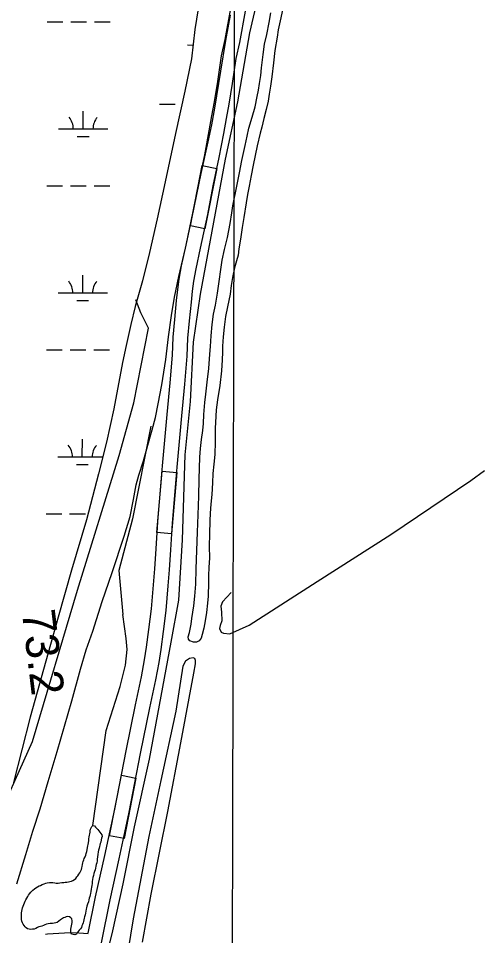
# Model space of a CAD drawing. Extents: x 3172297 to 3210190, y 958463 to 983887.
# Drawn here: x 3202208 to 3203155, y 977638 to 979499 of the extents above; entities that cross this region are included whole.
import ezdxf

# ---------------------------------------------------------------- set-up
doc = ezdxf.new("R2010")
doc.units = 0
for name, color, linetype in [('V-GRID-MAJR', 7, 'Continuous'), ('V-LEVE-TOET', 7, 'Continuous'), ('V-RIVR-RANG', 7, 'Continuous'), ('V-ROAD-CNTR', 7, 'Continuous'), ('V-SITE-VEGE', 7, 'Continuous'), ('V-TOPO-SHOR', 7, 'Continuous'), ('V-WETL-SWMP', 7, 'Continuous')]:
    doc.layers.add(name, color=color, linetype=linetype)

msp = doc.modelspace()

# ---------------------------------------------------------------- linework, layer by layer
at = {"layer": 'V-GRID-MAJR'}
msp.add_spline([(3202612.983, 963855.01), (3202626.207, 969916.438), (3202639.436, 975979.814), (3202652.665, 982043.242), (3202652.669, 982045.137)], degree=3, dxfattribs=at)
at = {"layer": 'V-LEVE-TOET'}
for points in [[(3202573.098, 979518.353), (3202566.352, 979476.3200000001), (3202559.718, 979416.932), (3202546.126, 979351.1680000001), (3202527.46, 979265.652), (3202506.372, 979167.377), (3202490.039, 979092.164), (3202474.806, 979023.888), (3202460.022, 978966.241), (3202445.747, 978914.26), (3202436.39, 978877.667), (3202426.944, 978835.257), (3202420.032, 978800.752), (3202402.282, 978706.569), (3202387.176, 978639.4130000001), (3202371.083, 978574.786), (3202346.341, 978481.452), (3202316.176, 978379.708), (3202288.911, 978284.0210000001), (3202268.56, 978211.966), (3202232.673, 978081.333), (3202198.49, 977948.675)], [(3202205.357, 977743.091), (3202223.519, 977802.387), (3202238.076, 977849.876), (3202252.373, 977895.196), (3202268.6550000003, 977950.689), (3202287.082, 978011.338), (3202316.838, 978114.451), (3202334.436, 978178.756), (3202346.321, 978217.832), (3202359.293, 978256.101), (3202378.401, 978316.076), (3202398.733, 978374.975), (3202423.336, 978448.66), (3202435.216, 978488.551), (3202442.38, 978522.998), (3202447.666, 978552.561), (3202452.592, 978572.365), (3202462.082, 978601.541), (3202471.183, 978632.855), (3202479.7970000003, 978664.056), (3202486.73, 978689.427), (3202492.161, 978717.228), (3202499.306, 978755.606), (3202507.802, 978806.7590000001), (3202513.184, 978853.181), (3202518.869, 978896.0040000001), (3202525.365, 978933.251), (3202534.268, 978975.1290000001), (3202547.367, 979033.1020000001), (3202560.896, 979095.5580000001), (3202579.316, 979184.3300000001), (3202594.9420000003, 979254.833), (3202600.9450000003, 979283.289), (3202607.203, 979316.768), (3202619.127, 979391.637), (3202629.598, 979453.779), (3202638.654, 979505.71)]]:
    msp.add_lwpolyline(points, dxfattribs=at)
at = {"layer": 'V-ROAD-CNTR'}
for points in [[(3202350.1774921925, 977642.9949423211), (3202365.078641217, 977717.1146210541), (3202383.7892010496, 977800.6633580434), (3202403.9901751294, 977894.4459686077), (3202427.1175577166, 978013.1406844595), (3202446.0881834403, 978106.4496458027), (3202458.145818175, 978162.9497308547), (3202464.537326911, 978197.5904229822), (3202468.575786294, 978223.2251749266), (3202473.390048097, 978259.1655138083), (3202478.275058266, 978300.9622438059), (3202482.452120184, 978350.0245493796), (3202485.303627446, 978382.2868907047), (3202487.9158631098, 978422.7302696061), (3202491.29383393, 978477.3623551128), (3202500.8396428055, 978590.8969551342), (3202510.608095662, 978695.3195551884), (3202516.4347868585, 978759.7019447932), (3202521.2960763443, 978815.5010505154), (3202522.5854087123, 978851.9002025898), (3202525.669739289, 978888.3624466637), (3202529.643583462, 978926.4567821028), (3202532.3515196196, 978949.1270552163), (3202535.0551552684, 978970.221109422), (3202539.5151844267, 978996.720739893), (3202548.8609882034, 979039.0185587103), (3202563.187911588, 979107.1043596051), (3202574.620469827, 979165.463209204), (3202586.5995010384, 979222.2819526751), (3202595.656195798, 979270.83205304), (3202601.234790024, 979301.001410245), (3202606.47774682, 979329.8585411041), (3202613.0773554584, 979371.2271591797), (3202620.813249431, 979423.0857022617), (3202628.2459281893, 979456.1174810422), (3202639.5590924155, 979518.9196889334)], [(3202376.8127697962, 977623.2727497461), (3202394.425358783, 977710.8793789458), (3202413.0907989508, 977794.2266419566), (3202433.3798248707, 977888.4180313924), (3202456.5404422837, 978007.2833155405), (3202475.45781656, 978100.3303541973), (3202487.572181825, 978157.0962691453), (3202494.110673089, 978192.5335770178), (3202498.264213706, 978218.8988250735), (3202503.1579519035, 978255.4324861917), (3202508.1269417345, 978297.9477561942), (3202512.339879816, 978347.4314506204), (3202515.2183725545, 978379.9991092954), (3202517.8561368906, 978420.8377303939), (3202521.21616607, 978475.1796448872), (3202530.7223571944, 978588.2430448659), (3202540.481904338, 978692.5704448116), (3202546.3172131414, 978757.0480552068), (3202551.2499236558, 978813.6669494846), (3202552.540591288, 978850.1037974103), (3202555.538260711, 978885.5415533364), (3202559.458416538, 978923.1212178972), (3202562.1244803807, 978945.4409447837), (3202564.736844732, 978965.8228905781), (3202568.972815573, 978990.991260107), (3202578.1870117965, 979032.6934412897), (3202592.5880884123, 979101.1316403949), (3202604.019530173, 979159.4847907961), (3202616.0264989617, 979216.4360473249), (3202625.1518042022, 979265.35394696), (3202630.7432099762, 979295.5925897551), (3202636.05225318, 979324.8134588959), (3202642.7266445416, 979366.6508408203), (3202650.322750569, 979417.5722977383), (3202657.656071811, 979450.1625189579), (3202669.0549075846, 979513.4403110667)], [(3202349.9795336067, 977642.0102782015), (3202330.9832723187, 977643.1446515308), (3202313.6514814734, 977643.4681308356), (3202290.395649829, 977642.4492003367), (3202267.297849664, 977641.0546161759), (3202263.1553009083, 977640.7020700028)]]:
    msp.add_lwpolyline(points, dxfattribs=at)
for points in [[(3202557.446407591, 979077.7961714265), (3202581.477257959, 979200.4644975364), (3202610.917656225, 979194.6970934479), (3202586.886805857, 979072.028767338)], [(3202489.4660799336, 978455.6236715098), (3202499.9389293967, 978580.1841765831), (3202529.8334506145, 978577.6706927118), (3202519.3606011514, 978453.1101876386)], [(3202393.4990135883, 977840.6030647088), (3202417.4053834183, 977963.2957111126), (3202446.851618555, 977957.5581823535), (3202422.9452487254, 977834.8655359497)]]:
    msp.add_lwpolyline(points, close=True, dxfattribs=at)
at = {"layer": 'V-SITE-VEGE'}
msp.add_lwpolyline([(3202573.098, 979518.353), (3202566.352, 979476.3200000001), (3202559.718, 979416.932), (3202546.126, 979351.1680000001), (3202527.46, 979265.652), (3202506.372, 979167.377), (3202490.039, 979092.164), (3202474.806, 979023.888), (3202460.022, 978966.241), (3202445.747, 978914.26), (3202436.39, 978877.667), (3202426.944, 978835.257), (3202420.032, 978800.752), (3202402.282, 978706.569), (3202387.176, 978639.4130000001), (3202371.083, 978574.786), (3202346.341, 978481.452), (3202316.176, 978379.706), (3202288.911, 978284.0210000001), (3202268.56, 978211.968), (3202232.673, 978081.333), (3202198.49, 977948.675)], dxfattribs=at)
at = {"layer": 'V-TOPO-SHOR'}
for points in [[(3202739.4488701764, 979736.1601186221), (3202677.7478247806, 979469.4735329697), (3202652.9863351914, 979330.0110208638), (3202628.280905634, 979213.2209774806), (3202577.0268273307, 978939.5323737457), (3202562.8330495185, 978841.9008531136), (3202557.3033919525, 978721.5753022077), (3202546.571812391, 978613.4709406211), (3202540.912785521, 978440.8243080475), (3202533.634779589, 978318.7590333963), (3202517.7271518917, 978233.3400774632), (3202473.539776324, 977996.2589816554), (3202443.550490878, 977858.5534425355), (3202420.5934096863, 977743.5031228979), (3202399.4277999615, 977647.6328875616), (3202371.238610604, 977532.5955048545), (3202337.5154513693, 977295.4885351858), (3202309.257265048, 977152.5465755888), (3202298.7024902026, 977115.9476922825), (3202289.921937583, 977091.5527490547), (3202303.8526644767, 977082.7980702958)], [(3202746.965, 979528.327), (3202739.3850000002, 979494.088), (3202735.803, 979475.715), (3202733.647, 979461.189), (3202728.558, 979433.51), (3202726.022, 979409.0920000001), (3202722.514, 979380.707), (3202719.946, 979361.5210000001), (3202717.187, 979344.957), (3202715.149, 979330.768), (3202711.369, 979314.218), (3202706.539, 979296.0920000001), (3202702.29, 979278.5260000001), (3202699.367, 979266.0580000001), (3202693.06, 979240.4450000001), (3202688.892, 979220.944), (3202684.947, 979201.0970000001), (3202680.755, 979180.003), (3202676.669, 979158.339), (3202673.575, 979142.006), (3202670.804, 979124.5310000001), (3202665.917, 979095.256), (3202662.532, 979074.834), (3202659.435, 979050.991), (3202655.954, 979031.594), (3202654.2770000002, 979018.7660000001), (3202651.373, 979007.434), (3202647.053, 978992.826), (3202642.6520000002, 978972.987), (3202640.475, 978957.094), (3202637.927, 978939.275), (3202632.986, 978913.757), (3202628.935, 978894.481), (3202625.873, 978872.801), (3202623.9760000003, 978853.035), (3202622.662, 978834.1730000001), (3202622.469, 978821.662), (3202621.826, 978806.161), (3202620.657, 978783.813), (3202617.427, 978754.4670000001), (3202612.563, 978725.203), (3202609.929, 978704.848), (3202609.262, 978691.768), (3202608.1, 978667.243), (3202607.5840000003, 978640.179), (3202606.886, 978614.022), (3202604.975, 978594.305), (3202603.335, 978575.409), (3202602.417, 978556.7880000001), (3202600.707, 978533.2590000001), (3202598.8880000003, 978513.635), (3202597.973, 978494.922), (3202597.313, 978479.845), (3202596.613, 978453.415), (3202595.913, 978427.5310000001), (3202596.197, 978404.464), (3202595.106, 978384.844), (3202594.178, 978368.855), (3202594.059, 978354.415), (3202593.275, 978326.8960000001), (3202592.251, 978312.361), (3202590.154, 978293.645), (3202587.778, 978277.015), (3202585.0300000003, 978261.745), (3202581.7260000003, 978249.017), (3202579.125, 978241.74), (3202575.427, 978236.094), (3202570.173, 978233.1630000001), (3202564.089, 978233.317)], [(3202553.232, 978244.167), (3202555.463, 978253.076), (3202559.02, 978270.257), (3202560.5130000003, 978281.525), (3202564.394, 978307.241), (3202566.759, 978326.505), (3202568.736, 978351.3960000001), (3202569.326, 978382.0040000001), (3202570.522, 978419.515), (3202571.625, 978456.936), (3202573.196, 978491.453), (3202574.478, 978529.601), (3202575.23, 978564.476), (3202575.769, 978586.4550000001), (3202576.395, 978608.527), (3202578.04, 978626.697), (3202580.2290000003, 978644.961), (3202582.963, 978663.044), (3202584.444, 978677.219), (3202584.8170000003, 978695.473), (3202586.7970000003, 978719.639), (3202588.536, 978736.809), (3202591.606, 978761.162), (3202594.844, 978788.603), (3202596.898, 978817.822), (3202598.305, 978833.295), (3202600.007, 978855.225), (3202601.948, 978877.9450000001), (3202604.656, 978898.72), (3202608.465, 978917.091), (3202612.364, 978941.3740000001), (3202616.145, 978965.317), (3202619.252, 978989.8420000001), (3202622.043, 979008.681), (3202626.577, 979029.8840000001), (3202632.644, 979054.475), (3202638.085, 979082.944), (3202641.599, 979104.388), (3202643.6410000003, 979118.804), (3202651.762, 979158.6070000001), (3202657.299, 979185.938), (3202662.225, 979210.319), (3202668.502, 979241.279), (3202672.539, 979259.758), (3202676.321, 979276.42), (3202683.1410000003, 979298.385), (3202688.929, 979319.568), (3202693.002, 979340.437), (3202695.589, 979353.251), (3202697.96, 979366.979), (3202700.481, 979382.98), (3202701.968, 979398.426), (3202705.341, 979425.449), (3202708.17, 979446.564), (3202712.448, 979465.951), (3202717.382, 979490.899), (3202720.867, 979510.525)], [(3202099.8518747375, 977633.1132113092), (3202113.9292201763, 977683.6557584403), (3202120.97004905, 977709.7990500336), (3202128.045376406, 977749.8946300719), (3202129.841160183, 977770.818750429), (3202136.886301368, 977798.706078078), (3202154.451718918, 977849.2400005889), (3202236.8742060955, 978032.1611078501), (3202328.3230475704, 978338.8872135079), (3202412.7138109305, 978612.4938833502), (3202442.6254747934, 978718.8067734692), (3202472.6492587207, 978870.4646010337), (3202457.0305558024, 978901.8960608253), (3202446.6310241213, 978928.0824755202)], [(3202477.3897635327, 978671.6315537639), (3202440.2992768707, 978483.3662182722), (3202412.1359613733, 978378.7930518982), (3202420.6362138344, 978289.8256515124)], [(3202640.4957988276, 978334.1912288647), (3202623.00800286, 978315.0499553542), (3202619.4983691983, 978306.3383996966), (3202620.3402010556, 978294.1279911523), (3202621.169095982, 978276.6854744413), (3202617.657306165, 978267.1019007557), (3202616.7701950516, 978260.999930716), (3202620.2410179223, 978254.0151618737), (3202624.594639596, 978251.388327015), (3202637.6727538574, 978250.483966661), (3202676.95668821, 978267.8273002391), (3202814.9554644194, 978356.4324665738), (3202964.3077242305, 978451.9857471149), (3203126.774752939, 978561.4589737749), (3203154.7289213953, 978581.4463914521)], [(3202359.811, 977861.484), (3202386.9173669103, 978054.4627178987), (3202415.041871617, 978143.3395597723), (3202425.6138957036, 978186.9145873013), (3202429.1795893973, 978218.2986116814), (3202427.491613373, 978240.9753927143), (3202420.6362138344, 978289.8256515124)], [(3202564.089, 978233.317), (3202556.083, 978236.188), (3202553.617, 978239.537), (3202553.232, 978244.167)], [(3202460.413001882, 977624.8094879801), (3202478.0948518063, 977722.4323839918), (3202511.6455186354, 977889.7779114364), (3202538.1510442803, 978029.2361112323), (3202564.6608822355, 978170.4383470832), (3202568.196389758, 978189.6141190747), (3202568.2136389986, 978196.5902632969), (3202566.478227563, 978200.082647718), (3202562.994467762, 978201.8353083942), (3202556.0140112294, 978200.1085215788), (3202547.280894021, 978194.897974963), (3202542.022911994, 978184.4466955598), (3202527.846383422, 978093.7913191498), (3202497.8484733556, 977952.5977079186), (3202473.1516684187, 977839.2957366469), (3202441.3450376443, 977671.9458968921), (3202430.7169535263, 977605.69840064)], [(3202214.725, 977681.6), (3202214.784, 977684.637), (3202215.435, 977687.973), (3202216.162, 977691.238), (3202216.961, 977694.65), (3202217.838, 977697.841), (3202220.92, 977704.447), (3202222.239, 977707.714), (3202223.781, 977710.98), (3202225.47, 977714.0260000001), (3202227.457, 977717.37), (3202229.22, 977720.3420000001), (3202231.2830000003, 977723.166), (3202233.566, 977725.992), (3202235.704, 977728.446), (3202237.918, 977730.5310000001), (3202241.019, 977733.064), (3202243.827, 977735.1510000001), (3202247.521, 977737.242), (3202250.4050000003, 977738.811), (3202253.139, 977740.083), (3202256.762, 977741.8790000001), (3202261.052, 977743.454), (3202264.085, 977744.43), (3202267.1210000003, 977745.332), (3202271.415, 977745.723), (3202274.897, 977745.887), (3202278.6040000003, 977745.606), (3202282.0870000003, 977745.252), (3202285.276, 977744.672), (3202289.055, 977744.838), (3202292.757, 977745.225), (3202296.608, 977745.612), (3202300.46, 977745.9990000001), (3202303.645, 977746.311), (3202306.682, 977746.546), (3202310.088, 977747.081), (3202313.0470000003, 977747.984), (3202316.303, 977748.887), (3202319.1890000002, 977749.7880000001), (3202322.365, 977751.6560000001), (3202324.874, 977753.964), (3202327.1580000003, 977757.161), (3202328.9250000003, 977759.612), (3202331.061, 977762.586), (3202332.974, 977765.5580000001), (3202334.666, 977768.382), (3202336.429, 977771.9450000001), (3202337.301, 977775.431), (3202337.805, 977778.4720000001), (3202338.6040000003, 977782.181), (3202339.4050000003, 977785.519), (3202340.058, 977788.559), (3202341.08, 977791.75), (3202342.254, 977794.7930000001), (3202343.646, 977798.133), (3202345.039, 977801.4), (3202346.282, 977805.037), (3202347.304, 977808.596), (3202348.103, 977812.2320000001), (3202348.897, 977816.903), (3202349.401, 977820.0920000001), (3202349.981, 977823.057), (3202350.484, 977826.5430000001), (3202351.279, 977830.991), (3202351.707, 977834.4010000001), (3202352.211, 977838.258), (3202352.713, 977841.594), (3202353.292, 977844.782), (3202353.796, 977847.822), (3202354.302, 977850.863), (3202354.808, 977853.828), (3202355.9050000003, 977856.946), (3202357.45, 977859.547), (3202359.811, 977861.484), (3202362.779, 977860.681), (3202365.16, 977858.3960000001), (3202367.395, 977855.737), (3202369.705, 977853.081), (3202371.79, 977850.496), (3202373.803, 977847.986), (3202375.89, 977845.2540000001), (3202377.6040000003, 977842.593), (3202378.2120000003, 977839.187), (3202377.414, 977835.775), (3202376.615, 977832.142), (3202375.523, 977827.692), (3202374.72, 977824.724), (3202373.846, 977821.757), (3202373.043, 977818.642), (3202372.242, 977815.527), (3202371.296, 977811.595), (3202370.426, 977807.812), (3202369.484, 977802.844), (3202368.986, 977797.875), (3202368.488, 977793.503), (3202368.134, 977789.8690000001), (3202367.339, 977785.495), (3202366.539, 977782.083), (3202365.738, 977778.968), (3202364.865, 977775.112)], [(3202364.865, 977775.112), (3202364.0670000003, 977771.55), (3202363.0470000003, 977767.917), (3202361.877, 977763.983), (3202360.784, 977760.2000000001), (3202359.838, 977756.12), (3202359.041, 977751.9670000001), (3202358.3200000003, 977747.666), (3202357.89, 977744.1830000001), (3202357.3170000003, 977739.956), (3202356.594, 977736.175), (3202356.018, 977732.171), (3202355.3710000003, 977727.944), (3202354.501, 977723.7170000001), (3202353.921, 977720.676), (3202353.12, 977717.2660000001), (3202352.395, 977714.001), (3202351.447, 977710.514), (3202350.501, 977706.657), (3202349.039, 977702.2050000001), (3202347.65, 977697.752), (3202346.849, 977694.711), (3202346.122, 977691.672), (3202345.323, 977687.887), (3202344.381, 977683.363), (3202343.654, 977680.174), (3202342.782, 977676.539), (3202342.202, 977673.574), (3202341.254, 977670.012), (3202340.453, 977666.971), (3202339.579, 977664.003), (3202338.481, 977660.813), (3202337.457, 977657.698), (3202336.2120000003, 977654.726), (3202334.2970000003, 977651.6070000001), (3202332.014, 977648.9280000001), (3202329.654, 977646.3250000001), (3202327.813, 977643.724), (3202326.119, 977641.197), (3202322.865, 977639.849), (3202319.531, 977640.204), (3202316.414, 977641.301), (3202314.9930000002, 977644.111), (3202314.9760000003, 977647.667), (3202315.183, 977651.076), (3202315.613, 977654.4130000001), (3202316.414, 977657.8250000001), (3202317.063, 977661.532), (3202317.5670000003, 977665.017), (3202317.4790000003, 977668.278), (3202316.647, 977671.905), (3202314.931, 977674.4890000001), (3202311.96, 977676.328), (3202308.845, 977676.9820000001), (3202305.736, 977676.375), (3202302.4790000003, 977675.175), (3202299.669, 977673.9010000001), (3202296.272, 977671.7390000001), (3202293.9080000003, 977669.801), (3202290.5130000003, 977667.118), (3202287.2630000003, 977664.882), (3202284.156, 977663.903), (3202280.897, 977663.297), (3202277.492, 977662.836), (3202272.824, 977662.5210000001), (3202268.9, 977661.91), (3202265.347, 977661.005), (3202262.019, 977659.953), (3202259.133, 977658.902), (3202255.879, 977657.554), (3202253.069, 977656.5040000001), (3202250.11, 977655.603), (3202247.003, 977654.329), (3202244.12, 977652.834), (3202240.347, 977651.4820000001), (3202237.238, 977650.876), (3202233.757, 977650.712), (3202230.42, 977650.995), (3202227.082, 977651.943), (3202224.258, 977653.708), (3202222.026, 977655.92), (3202219.865, 977658.578), (3202218.149, 977661.312), (3202216.504, 977664.343), (3202215.232, 977667.3740000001), (3202214.477, 977670.633), (3202214.725, 977681.6)]]:
    msp.add_lwpolyline(points, dxfattribs=at)
at = {"layer": 'V-WETL-SWMP'}
for p, q in [((3202266.9671097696, 979492.1295842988), (3202298.9665247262, 979492.0504588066)), ((3202314.9662322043, 979492.0108960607), (3202346.9656471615, 979491.9317705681)), ((3202362.96535464, 979491.8922078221), (3202394.964769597, 979491.8130823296)), ((3202551.6905486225, 979444.9955072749), (3202562.83486194, 979444.9679505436)), ((3202494.549276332, 979325.0657068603), (3202526.548691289, 979324.986581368)), ((3202339.834036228, 979274.7062338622), (3202339.9234767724, 979310.7060410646)), ((3202289.8349503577, 979274.8298674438), (3202389.833122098, 979274.5826002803)), ((3202327.795917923, 979259.3049885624), (3202351.7954791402, 979259.2456444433)), ((3202266.1405921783, 979159.4563659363), (3202298.1400071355, 979159.377240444)), ((3202314.1397146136, 979159.3376776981), (3202346.13912957, 979159.2585522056)), ((3202362.138837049, 979159.2189894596), (3202394.1382520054, 979159.139863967)), ((3202339.007518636, 978942.0330154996), (3202339.0969591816, 978978.032822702)), ((3202289.008432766, 978942.1566490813), (3202389.0066045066, 978941.9093819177)), ((3202326.9694003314, 978926.6317701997), (3202350.968961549, 978926.5724260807)), ((3202265.314074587, 978826.7831475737), (3202297.313489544, 978826.7040220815)), ((3202313.313197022, 978826.6644593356), (3202345.312611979, 978826.585333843)), ((3202361.312319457, 978826.545771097), (3202393.311734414, 978826.4666456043)), ((3202338.1810010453, 978609.3597971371), (3202338.27044159, 978645.3596043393)), ((3202288.181915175, 978609.4834307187), (3202379.6564490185, 978609.2572400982)), ((3202326.1428827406, 978593.9585518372), (3202350.1424439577, 978593.8992077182)), ((3202264.4875569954, 978494.1099292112), (3202296.4869719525, 978494.0308037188)), ((3202312.486679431, 978493.991240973), (3202344.4860943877, 978493.9121154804))]:
    msp.add_line(p, q, dxfattribs=at)
msp.add_lwpolyline([(3202573.098, 979518.353), (3202566.3510000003, 979476.319), (3202559.719, 979416.931), (3202546.125, 979351.1680000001), (3202527.46, 979265.653), (3202506.373, 979167.376), (3202490.04, 979092.164), (3202474.807, 979023.887), (3202460.021, 978966.24), (3202445.747, 978914.26), (3202436.39, 978877.666), (3202426.9450000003, 978835.257), (3202420.032, 978800.752), (3202402.2830000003, 978706.569), (3202387.176, 978639.412), (3202371.083, 978574.786), (3202346.341, 978481.452), (3202316.177, 978379.708), (3202288.911, 978284.022), (3202268.56, 978211.966), (3202232.674, 978081.332), (3202198.49, 977948.676)], dxfattribs=at)
for centre, radius, start, end in [((3202284.5932897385, 979275.3176321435), 35.24628790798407, 359.0864938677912, 40.63015220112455), ((3202395.077141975, 979275.0444368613), 35.24628790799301, 139.086510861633, 180.63016919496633), ((3202283.7667721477, 978942.644413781), 35.24628790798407, 359.0864938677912, 40.63015220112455), ((3202394.2506243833, 978942.3712184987), 35.24628790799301, 139.086510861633, 180.63016919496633), ((3202282.940254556, 978609.9711954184), 35.24628790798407, 359.0864938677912, 40.63015220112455), ((3202393.4241067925, 978609.6980001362), 35.24628790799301, 139.086510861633, 180.63016919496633)]:
    msp.add_arc(centre, radius, start, end, dxfattribs=at)

# ---------------------------------------------------------------- texts
at = {"layer": 'V-RIVR-RANG'}
msp.add_text('73.2', height=67.00000000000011, rotation=276.78832571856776, dxfattribs=at).set_placement((3202215.3342196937, 978295.868893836))

doc.saveas('drawing.dxf')
